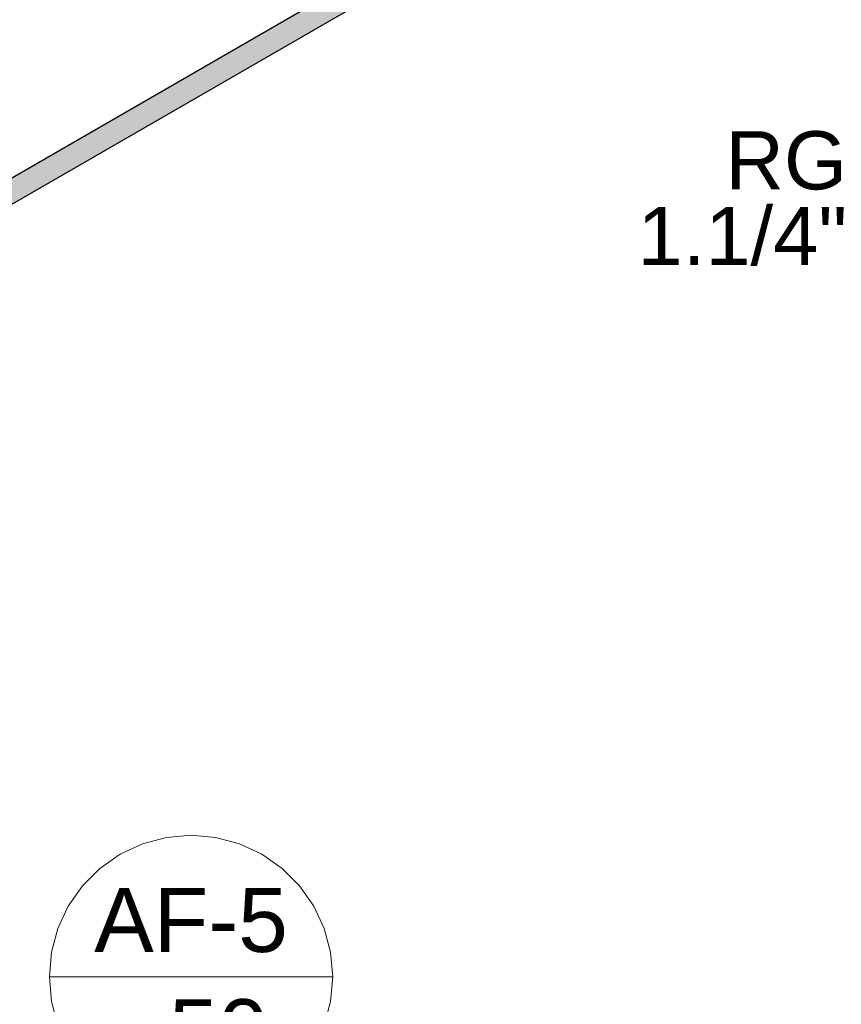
# Model space of a CAD drawing. Header units: millimetres. Extents: x 567 to 934, y -1 to 364.
# Tile 961 of 1056: x 731.99 to 734.81, y 196.3 to 199.68. Entities that reach past the tile are written whole.
import ezdxf

# ---------------------------------------------------------------- set-up
doc = ezdxf.new("R2010")
doc.units = ezdxf.units.MM
doc.header["$MEASUREMENT"] = 0
doc.linetypes.add('NULL', pattern=[0])
for name, color, linetype, lineweight in [('AF-Condutos', 140, 'Continuous', 25), ('AF-Indicação coluna', 5, 'Continuous', 13), ('Textos', 7, 'Continuous', 9)]:
    doc.layers.add(name, color=color, linetype=linetype, lineweight=lineweight)
doc.styles.add('Arial', font='arial.ttf')

msp = doc.modelspace()

# ---------------------------------------------------------------- hatches: boundary and pattern name
at = {"layer": 'AF-Condutos', "linetype": 'Continuous'}
for points in [[(734.6934, 200.7126), (728.4141, 197.0873), (734.6838, 200.7041)], [(734.6962, 200.7113), (734.458, 200.5739), (728.4235, 197.0897), (734.706, 200.7067)], [(734.7061, 200.7067), (728.4347, 197.086), (734.6584, 200.6636), (728.446, 197.0767), (734.7266, 200.6842)], [(734.7216, 200.7157), (728.4353, 197.0965), (728.4432, 197.0908)], [(728.455, 197.0819), (728.462, 197.0673), (734.7422, 200.6932)], [(728.4434, 197.091), (728.4531, 197.0808), (734.6584, 200.6636)], [(728.4553, 197.0635), (734.7321, 200.6692), (734.7266, 200.6842)], [(734.7321, 200.6692), (728.4611, 197.0486), (734.7335, 200.6554)], [(728.4688, 197.0531), (734.748, 200.6784), (728.4636, 197.0682)], [(728.4719, 197.0403), (734.7492, 200.6644), (728.4697, 197.0536)], [(734.7379, 200.6484), (734.664, 200.6058), (728.451, 197.0187)], [(734.7246, 200.6407), (734.6488, 200.5981), (728.4587, 197.0241)], [(734.7327, 200.6464), (734.7335, 200.6554), (728.4623, 197.0347)], [(734.664, 200.6058), (728.4719, 197.0317), (728.4717, 197.0306)], [(728.472, 197.0318), (734.6488, 200.5981), (728.473, 197.0409)], [(728.4331, 197.0982), (728.4353, 197.0966), (734.458, 200.5739)]]:
    msp.add_hatch(color=151, dxfattribs=at).paths.add_polyline_path(points)

# ---------------------------------------------------------------- linework, layer by layer
at = {"layer": 'AF-Condutos'}
for p, q in [((734.555, 200.6327), (728.4141, 197.0873)), ((728.451, 197.0187), (734.6642, 200.6058))]:
    msp.add_line(p, q, dxfattribs=at)
at = {"layer": 'AF-Indicação coluna'}
msp.add_line((732.0923, 196.3896), (733.0663, 196.3896), dxfattribs=at)
for points in [[(733.0663, 196.3896), (733.0589, 196.4742), (733.0369, 196.5562), (733.0011, 196.6331), (732.9524, 196.7027), (732.8923, 196.7627), (732.8228, 196.8114), (732.7459, 196.8473), (732.6639, 196.8693), (732.5793, 196.8767), (732.4947, 196.8693), (732.4127, 196.8473), (732.3358, 196.8114), (732.2662, 196.7627), (732.2062, 196.7027), (732.1575, 196.6331), (732.1217, 196.5562), (732.0997, 196.4742), (732.0923, 196.3896), (732.0997, 196.3051), (732.1217, 196.2231)], [(733.0369, 196.2231), (733.0589, 196.3051), (733.0663, 196.3896), (733.0663, 196.3896)]]:
    msp.add_lwpolyline(points, dxfattribs=at)

# ---------------------------------------------------------------- texts
at = {"layer": 'AF-Indicação coluna', "linetype": 'NULL', "char_height": 0.22, "attachment_point": 8, "line_spacing_factor": 0.6, "style": 'Arial'}
for s, insert, width in [('AF-5', (732.5793, 196.4722), 1.332073), ('ø50', (732.5793, 196.087), 1.059085)]:
    msp.add_mtext(s, dxfattribs=dict(at, insert=insert, width=width))
at = {"layer": 'Textos', "linetype": 'NULL', "char_height": 0.2, "attachment_point": 9, "line_spacing_factor": 0.6, "style": 'Arial'}
for s, insert, width in [('RG', (734.8348, 199.0945), 0.838415), ('1.1/4"', (734.8348, 198.8345), 1.440854)]:
    msp.add_mtext(s, dxfattribs=dict(at, insert=insert, width=width))

doc.saveas('drawing.dxf')
